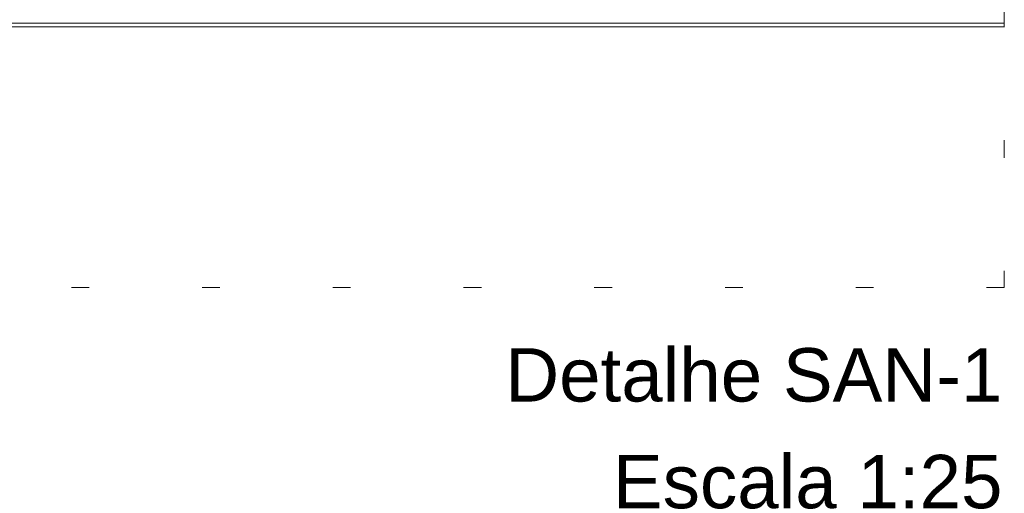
# Model space of a CAD drawing. Header units: millimetres. Extents: x -16331 to -10174, y -4135 to -3584.
# Tile 270 of 456: x -10314.76 to -10309.22, y -3941.67 to -3939.01. Entities that reach past the tile are written whole.
import ezdxf

# ---------------------------------------------------------------- set-up
doc = ezdxf.new("R2010")
doc.units = ezdxf.units.MM
doc.linetypes.add('DOT', pattern=[0.635, 0, -0.635])
for name, color, linetype, lineweight in [('DI-Títulos', 3, 'Continuous', 5), ('DI-Área do detalhe', 7, 'DOT', 0), ('I-WALL', 7, 'Continuous', 5), ('IFC-IfcWall-Contorno', 250, 'Continuous', 5)]:
    doc.layers.add(name, color=color, linetype=linetype, lineweight=lineweight)
doc.styles.add('Arial', font='arial.ttf', dxfattribs={"height": 100})

msp = doc.modelspace()

# ---------------------------------------------------------------- linework, layer by layer
at = {"layer": 'DI-Área do detalhe'}
msp.add_lwpolyline([(-10326.5109, -3932.3352), (-10309.223, -3932.3352), (-10309.223, -3940.5133), (-10326.5109, -3940.5133), (-10326.5109, -3932.3352)], dxfattribs=at)
at = {"layer": 'I-WALL', "lineweight": 5}
msp.add_line((-10316.4016, -3939.0279), (-10309.223, -3939.0279), dxfattribs=at)
at = {"layer": 'IFC-IfcWall-Contorno', "lineweight": 5}
for p, q in [((-10316.4216, -3939.0479), (-10309.223, -3939.0479)), ((-10309.223, -3939.0279), (-10316.4016, -3939.0279)), ((-10315.7616, -3939.0279), (-10309.9305, -3939.0279)), ((-10309.9305, -3939.0279), (-10309.2641, -3939.0279)), ((-10309.2641, -3939.0279), (-10309.223, -3939.0279))]:
    msp.add_line(p, q, dxfattribs=at)

# ---------------------------------------------------------------- texts
at = {"layer": 'DI-Títulos', "char_height": 0.3, "attachment_point": 9, "line_spacing_factor": 0.6, "style": 'Arial'}
for s, insert, width in [('Detalhe SAN-1', (-10309.2333, -3941.1587), 5.590244), ('Escala 1:25', (-10309.2333, -3941.7587), 4.379726)]:
    msp.add_mtext(s, dxfattribs=dict(at, insert=insert, width=width))

doc.saveas('drawing.dxf')
